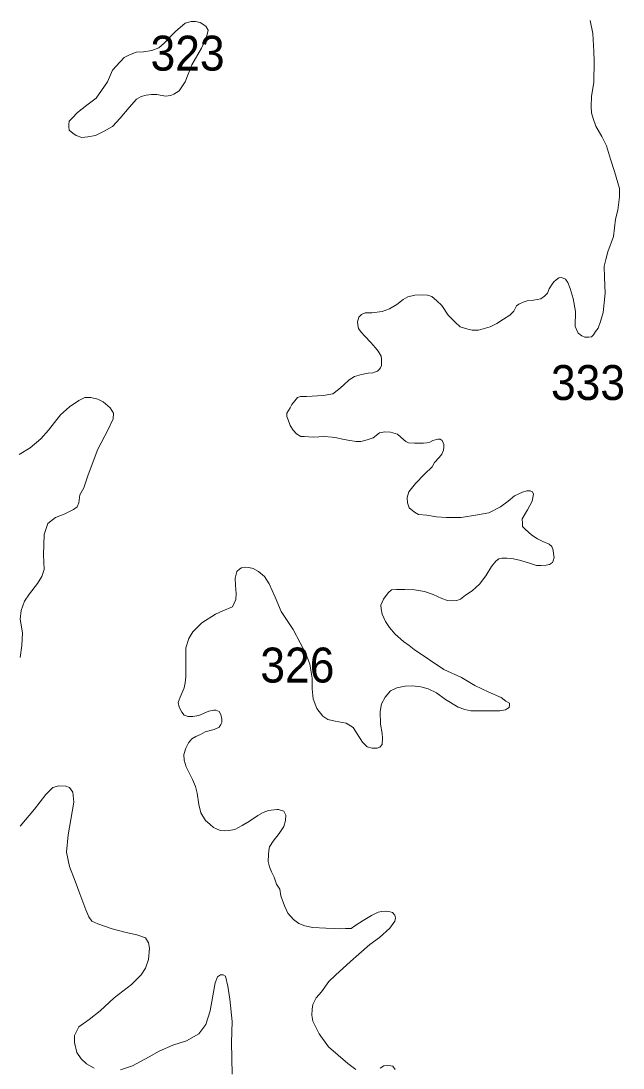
# Model space of a CAD drawing. Extents: x 445.4 to 500, y 8728.7 to 8784.
# Drawn here: x 469.958 to 472.716, y 8733.12 to 8737.917 of the extents above; entities that cross this region are included whole.
import ezdxf

# ---------------------------------------------------------------- set-up
doc = ezdxf.new("R2010")
doc.units = 0
doc.header["$LTSCALE"] = 0.064
doc.layers.add('2', color=7, linetype='Continuous', lineweight=13)
doc.layers.add('21', color=7, linetype='Continuous')

msp = doc.modelspace()

# ---------------------------------------------------------------- linework, layer by layer
at = {"layer": '2'}
msp.add_lwpolyline([(470.2366, 8737.3831), (470.264, 8737.3852), (470.2999, 8737.3915), (470.3358, 8737.4105), (470.3781, 8737.4337), (470.4119, 8737.4717), (470.4541, 8737.5201), (470.4879, 8737.5581), (470.509, 8737.5707), (470.5323, 8737.5771), (470.5555, 8737.5792), (470.5808, 8737.5792), (470.621, 8737.5728), (470.6442, 8737.5749), (470.659, 8737.5813), (470.6822, 8737.596), (470.7097, 8737.6382), (470.7414, 8737.7162), (470.7857, 8737.7921), (470.8005, 8737.8237), (470.8111, 8737.8553), (470.8153, 8737.8743), (470.8047, 8737.8933), (470.7794, 8737.9101), (470.7583, 8737.9144), (470.7371, 8737.9144), (470.7097, 8737.9059), (470.6653, 8737.868), (470.6146, 8737.8153), (470.5893, 8737.7942), (470.5576, 8737.7815), (470.5196, 8737.7752), (470.4858, 8737.7731), (470.452, 8737.7605), (470.4309, 8737.7499), (470.4119, 8737.7288), (470.3781, 8737.6909), (470.3548, 8737.6382), (470.3274, 8737.5981), (470.302, 8737.5623), (470.2598, 8737.5307), (470.2175, 8737.4969), (470.1922, 8737.4717), (470.1795, 8737.4569), (470.1774, 8737.4421), (470.1774, 8737.4316), (470.1795, 8737.4168), (470.1964, 8737.4021), (470.2112, 8737.3915)], close=True, dxfattribs=at)
for points in [[(472.5663, 8737.9191), (472.577, 8737.8585), (472.5824, 8737.7766), (472.5842, 8737.7321), (472.5826, 8737.6368), (472.5719, 8737.57), (472.5701, 8737.5255), (472.5719, 8737.4952), (472.579, 8737.4703), (472.5915, 8737.4347), (472.6183, 8737.3866), (472.6397, 8737.3439), (472.6593, 8737.2833), (472.6772, 8737.2264), (472.7004, 8737.1498), (472.7005, 8737.1115), (472.6916, 8737.0492), (472.6809, 8737.0083), (472.6719, 8736.9299), (472.6469, 8736.8595), (472.638, 8736.8239), (472.6291, 8736.7936), (472.6309, 8736.742), (472.6345, 8736.669), (472.6255, 8736.5817), (472.613, 8736.5397), (472.6023, 8736.5094), (472.5898, 8736.4934), (472.5809, 8736.4792), (472.572, 8736.4703), (472.5595, 8736.4685), (472.5417, 8736.4685), (472.5274, 8736.4738), (472.5113, 8736.4863), (472.4971, 8736.5166), (472.4988, 8736.586), (472.4881, 8736.6448), (472.4739, 8736.6911), (472.4632, 8736.7178), (472.4525, 8736.7338), (472.4346, 8736.7409), (472.4221, 8736.7391), (472.4096, 8736.7302), (472.3989, 8736.7213), (472.3918, 8736.7106), (472.3775, 8736.6893), (472.3704, 8736.6697), (472.3561, 8736.6554), (472.3401, 8736.643), (472.3062, 8736.6376), (472.2776, 8736.6341), (472.258, 8736.6287), (472.2384, 8736.6198), (472.2277, 8736.6109), (472.2152, 8736.5878), (472.1973, 8736.5682), (472.1688, 8736.5504), (472.1385, 8736.5308), (472.1081, 8736.5148), (472.076, 8736.5059), (472.0546, 8736.5005), (472.0243, 8736.5005), (472.0047, 8736.5041), (471.9708, 8736.5148), (471.9476, 8736.5361), (471.9155, 8736.5682), (471.8862, 8736.6135), (471.863, 8736.6349), (471.8398, 8736.6545), (471.8202, 8736.6598), (471.797, 8736.6616), (471.7631, 8736.6598), (471.731, 8736.6527), (471.7096, 8736.6402), (471.6793, 8736.6171), (471.6471, 8736.5975), (471.6127, 8736.5862), (471.565, 8736.579), (471.5349, 8736.579), (471.5179, 8736.5715), (471.5066, 8736.5602), (471.4991, 8736.5377), (471.501, 8736.5245), (471.5047, 8736.5076), (471.516, 8736.4907), (471.533, 8736.4719), (471.5612, 8736.4437), (471.5819, 8736.4193), (471.5951, 8736.4042), (471.6083, 8736.3817), (471.6102, 8736.3666), (471.6102, 8736.3497), (471.6102, 8736.3385), (471.6045, 8736.3272), (471.5989, 8736.3197), (471.5914, 8736.3121), (471.5782, 8736.3084), (471.5706, 8736.3046), (471.548, 8736.3027), (471.5179, 8736.2971), (471.4859, 8736.2877)], [(471.4859, 8736.2877), (471.4614, 8736.2727), (471.4351, 8736.2482), (471.4125, 8736.2276), (471.3861, 8736.2088), (471.3428, 8736.2012), (471.2656, 8736.1956), (471.2386, 8736.1966), (471.2255, 8736.191), (471.2123, 8736.1759), (471.1991, 8736.159), (471.1916, 8736.144), (471.1765, 8736.1196), (471.1765, 8736.1045), (471.1821, 8736.0895), (471.1916, 8736.0632), (471.2047, 8736.0425), (471.2198, 8736.0256), (471.2405, 8736.0124), (471.2556, 8736.0124), (471.297, 8736.0105), (471.3479, 8736.0124), (471.3836, 8736.0105), (471.4044, 8736.0068), (471.4307, 8736.0011), (471.4552, 8735.9955), (471.4929, 8735.9899), (471.5155, 8735.9899), (471.5437, 8735.9974), (471.572, 8736.0068), (471.6002, 8736.0293), (471.6247, 8736.035), (471.6511, 8736.0331), (471.6831, 8736.0237), (471.7113, 8735.9974), (471.7215, 8735.9895), (471.733, 8735.9841), (471.7615, 8735.9826), (471.7816, 8735.9818), (471.8016, 8735.9826), (471.817, 8735.9841), (471.8308, 8735.9872), (471.8455, 8735.9941), (471.8678, 8736.0011), (471.8786, 8736.0003), (471.8878, 8735.9949), (471.8925, 8735.9841), (471.8948, 8735.9765), (471.8948, 8735.9642), (471.8932, 8735.9496), (471.8863, 8735.9319), (471.874, 8735.9165), (471.8532, 8735.8942), (471.8416, 8735.8742), (471.8063, 8735.8404), (471.7648, 8735.7972), (471.7347, 8735.7596), (471.7272, 8735.7333), (471.729, 8735.7089), (471.7366, 8735.6863), (471.7611, 8735.6656), (471.7799, 8735.6562), (471.8175, 8735.6525), (471.8609, 8735.645), (471.9061, 8735.6412), (471.9739, 8735.6412), (472.0492, 8735.6544), (472.1019, 8735.6638), (472.1546, 8735.6901), (472.1904, 8735.7164), (472.2187, 8735.7408), (472.2563, 8735.7577), (472.2752, 8735.7634), (472.2902, 8735.7634), (472.3015, 8735.7596), (472.3053, 8735.7483), (472.2997, 8735.7164), (472.2789, 8735.6769), (472.2545, 8735.6356), (472.2551, 8735.614), (472.2551, 8735.6009), (472.2683, 8735.5877), (472.2984, 8735.5614), (472.3248, 8735.5445), (472.3492, 8735.5313), (472.3775, 8735.52), (472.3907, 8735.5088), (472.3963, 8735.4918), (472.3982, 8735.4749), (472.4001, 8735.458), (472.3963, 8735.443), (472.3926, 8735.4354), (472.3794, 8735.426), (472.3643, 8735.4242), (472.3398, 8735.4223), (472.3191, 8735.4223), (472.2927, 8735.4317), (472.2475, 8735.4448), (472.2136, 8735.4524), (472.1835, 8735.4561), (472.1609, 8735.4561)], [(469.9548, 8735.0001), (469.9623, 8735.0547), (469.9647, 8735.1142), (469.9548, 8735.1762), (469.9598, 8735.2159), (469.9747, 8735.258), (469.997, 8735.2927), (470.0343, 8735.3399), (470.0544, 8735.3713), (470.0644, 8735.4035), (470.0619, 8735.4705), (470.0644, 8735.5647), (470.0818, 8735.6143), (470.1165, 8735.6416), (470.1563, 8735.6564), (470.1985, 8735.6788), (470.2159, 8735.6912), (470.2234, 8735.7085), (470.2283, 8735.7457), (470.2457, 8735.778), (470.2656, 8735.8375), (470.3104, 8735.9555), (470.3576, 8736.0447), (470.38, 8736.0943), (470.3824, 8736.1191), (470.3675, 8736.1439), (470.3352, 8736.1712), (470.3104, 8736.1836), (470.2781, 8736.191), (470.2508, 8736.191), (470.2234, 8736.1786), (470.1812, 8736.1489), (470.139, 8736.1117), (470.0843, 8736.0423), (470.0495, 8736.0026), (469.9998, 8735.9604), (469.9501, 8735.9307)], [(472.1609, 8735.4561), (472.1477, 8735.4524), (472.1327, 8735.4411), (472.1138, 8735.4167), (472.0875, 8735.3753), (472.0592, 8735.3358), (472.0249, 8735.3066), (471.9948, 8735.2859), (471.9722, 8735.2671), (471.9552, 8735.2615), (471.9326, 8735.2596), (471.9119, 8735.2615), (471.8855, 8735.2709), (471.846, 8735.2897), (471.8064, 8735.3029), (471.7612, 8735.3104), (471.716, 8735.3123), (471.6784, 8735.3123), (471.6558, 8735.3104), (471.6407, 8735.2972), (471.6181, 8735.2671), (471.6068, 8735.2408), (471.6087, 8735.2239), (471.6125, 8735.1995), (471.6275, 8735.1656), (471.6464, 8735.1375), (471.6727, 8735.1074), (471.7104, 8735.0735), (471.7368, 8735.0548), (471.7594, 8735.0378), (471.8951, 8734.9456), (471.9761, 8734.9086), (472.0369, 8734.8715), (472.1011, 8734.8411), (472.1585, 8734.8175), (472.1796, 8734.8004), (472.1967, 8734.7905), (472.1967, 8734.782), (472.1938, 8734.772), (472.1867, 8734.7663), (472.1782, 8734.7606), (472.1511, 8734.7564), (472.0856, 8734.7564), (472.0186, 8734.7564), (471.9916, 8734.7621), (471.9602, 8734.7734), (471.9033, 8734.8076), (471.862, 8734.8388), (471.8235, 8734.8573), (471.7893, 8734.8658), (471.7509, 8734.8701), (471.7181, 8734.8687), (471.6796, 8734.8616), (471.6512, 8734.8474), (471.6269, 8734.8189), (471.6098, 8734.7877), (471.6042, 8734.7535), (471.6056, 8734.6952), (471.6127, 8734.6526), (471.6141, 8734.6313), (471.612, 8734.6017), (471.6022, 8734.5891), (471.5895, 8734.5849), (471.5671, 8734.5849), (471.5446, 8734.5905), (471.5222, 8734.6129), (471.4983, 8734.6507), (471.4801, 8734.6801), (471.4479, 8734.6997), (471.3974, 8734.7081), (471.3637, 8734.7165), (471.3412, 8734.7319), (471.3132, 8734.7669), (471.2964, 8734.8117), (471.2921, 8734.8565), (471.2921, 8734.9055), (471.2808, 8734.9697), (471.2626, 8735.0187), (471.2373, 8735.0677), (471.2051, 8735.1293), (471.1504, 8735.2105), (471.1223, 8735.2763), (471.0954, 8735.3376), (471.073, 8735.3712), (471.0463, 8735.395), (471.0211, 8735.4076), (471.0014, 8735.4132), (470.9846, 8735.4146), (470.9678, 8735.4118), (470.9607, 8735.4062), (470.9467, 8735.395), (470.9397, 8735.3642), (470.9411, 8735.3306), (470.9439, 8735.2941), (470.9425, 8735.2661), (470.9355, 8735.2493), (470.9271, 8735.2325), (470.8836, 8735.2143), (470.8499, 8735.1989), (470.7864, 8735.1587), (470.7453, 8735.1177)], [(470.7453, 8735.1177), (470.727, 8735.088), (470.7133, 8735.0447), (470.7133, 8735.0082), (470.7133, 8734.9603), (470.7133, 8734.9124), (470.711, 8734.885), (470.7064, 8734.8622), (470.6973, 8734.8394), (470.6881, 8734.8189), (470.679, 8734.7938), (470.6836, 8734.7732), (470.695, 8734.7504), (470.7064, 8734.7368), (470.7247, 8734.7299), (470.7453, 8734.7299), (470.7727, 8734.7345), (470.8184, 8734.755), (470.8413, 8734.7596), (470.8504, 8734.7596), (470.8664, 8734.7527), (470.8733, 8734.739), (470.8778, 8734.7185), (470.8778, 8734.7025), (470.8733, 8734.6934), (470.8664, 8734.682), (470.8436, 8734.6706), (470.8024, 8734.6592), (470.781, 8734.6484), (470.7597, 8734.6384), (470.7408, 8734.6283), (470.7257, 8734.6095), (470.7131, 8734.5844), (470.7044, 8734.5556), (470.7056, 8734.5305), (470.7144, 8734.4991), (470.7282, 8734.4728), (470.7433, 8734.4414), (470.7571, 8734.4088), (470.7659, 8734.3792), (470.7722, 8734.3265), (470.7823, 8734.2889), (470.8036, 8734.2537), (470.8237, 8734.2362), (470.8401, 8734.2224), (470.8539, 8734.2149), (470.8702, 8734.2086), (470.8891, 8734.2061), (470.9105, 8734.2073), (470.9381, 8734.2123), (470.9708, 8734.2312), (471.0047, 8734.2512), (471.0425, 8734.2763), (471.0676, 8734.2901), (471.0927, 8734.2989), (471.1304, 8734.3039), (471.138, 8734.3039), (471.1619, 8734.2964), (471.1719, 8734.2776), (471.1694, 8734.2537), (471.1619, 8734.2261), (471.1405, 8734.1948), (471.1141, 8734.1597), (471.0967, 8734.1325), (471.0942, 8734.1162), (471.0917, 8734.0974), (471.0904, 8734.066), (471.0967, 8734.0409), (471.1055, 8734.0184), (471.1181, 8733.9945), (471.1294, 8733.9619), (471.1445, 8733.9393), (471.1482, 8733.9092), (471.1649, 8733.8633), (471.1812, 8733.8294), (471.2064, 8733.8006), (471.2315, 8733.7818), (471.2579, 8733.7717), (471.2956, 8733.7642), (471.3547, 8733.7604), (471.3924, 8733.7592), (471.4188, 8733.7579), (471.4452, 8733.7592), (471.4703, 8733.7592), (471.4879, 8733.7705), (471.5257, 8733.7956), (471.5634, 8733.8181), (471.5948, 8733.8332), (471.6111, 8733.837), (471.6275, 8733.8382), (471.6488, 8733.8357), (471.6601, 8733.8319), (471.6702, 8733.8207), (471.674, 8733.8081), (471.6702, 8733.7918), (471.6472, 8733.7611), (471.6, 8733.7172), (471.5561, 8733.6863), (471.5065, 8733.6407), (471.4683, 8733.6073), (471.3983, 8733.5447)], [(470.256, 8733.8447), (470.2283, 8733.9184), (470.206, 8733.9754), (470.1811, 8734.0424), (470.1662, 8734.1093), (470.1737, 8734.1887), (470.1861, 8734.2581), (470.201, 8734.3375), (470.1959, 8734.3833), (470.181, 8734.4056), (470.1636, 8734.4106), (470.1313, 8734.413), (470.104, 8734.4056), (470.0717, 8734.3734), (470.0195, 8734.3064), (469.9549, 8734.2271)], [(470.293, 8733.1195), (470.2582, 8733.1393), (470.2334, 8733.1616), (470.2135, 8733.1914), (470.2036, 8733.236), (470.2036, 8733.2683), (470.2234, 8733.3079), (470.2706, 8733.3427), (470.3203, 8733.3823), (470.3849, 8733.4419), (470.4647, 8733.5025), (470.5095, 8733.5471), (470.5293, 8733.5769), (470.5418, 8733.6165), (470.5467, 8733.6686), (470.5418, 8733.6934), (470.5293, 8733.7157), (470.4896, 8733.7306), (470.4399, 8733.7405), (470.3753, 8733.7579), (470.3107, 8733.7802), (470.2834, 8733.7926), (470.2685, 8733.8125), (470.256, 8733.8447)], [(470.9253, 8733.091), (470.9229, 8733.2363), (470.9254, 8733.333), (470.9154, 8733.4347), (470.9055, 8733.4942), (470.895, 8733.5399), (470.885, 8733.5473), (470.8726, 8733.5473), (470.8577, 8733.5374), (470.8478, 8733.5101), (470.8378, 8733.4506), (470.8254, 8733.3812), (470.8055, 8733.3192), (470.7732, 8733.2771), (470.7161, 8733.2448), (470.654, 8733.225), (470.5919, 8733.1977), (470.5447, 8733.1704), (470.4694, 8733.1294), (470.4147, 8733.112)], [(471.3983, 8733.5447), (471.3687, 8733.516), (471.3348, 8733.4682), (471.3101, 8733.4419), (471.2958, 8733.4114), (471.2916, 8733.3895), (471.2906, 8733.3624), (471.2958, 8733.3342), (471.3239, 8733.2758), (471.3667, 8733.2174), (471.4549, 8733.1408), (471.4914, 8733.1123)], [(471.6031, 8733.1194), (471.6197, 8733.1291), (471.6364, 8733.1319), (471.6531, 8733.1305), (471.6614, 8733.1277), (471.6725, 8733.1125)]]:
    msp.add_lwpolyline(points, dxfattribs=at)

# ---------------------------------------------------------------- texts
at = {"layer": '21', "width": 0.95}
for s, p in [('323', (470.5518, 8737.6893)), ('333', (472.386, 8736.1802)), ('326', (471.0547, 8734.8858))]:
    msp.add_text(s, height=0.16, dxfattribs=at).set_placement(p)

doc.saveas('drawing.dxf')
